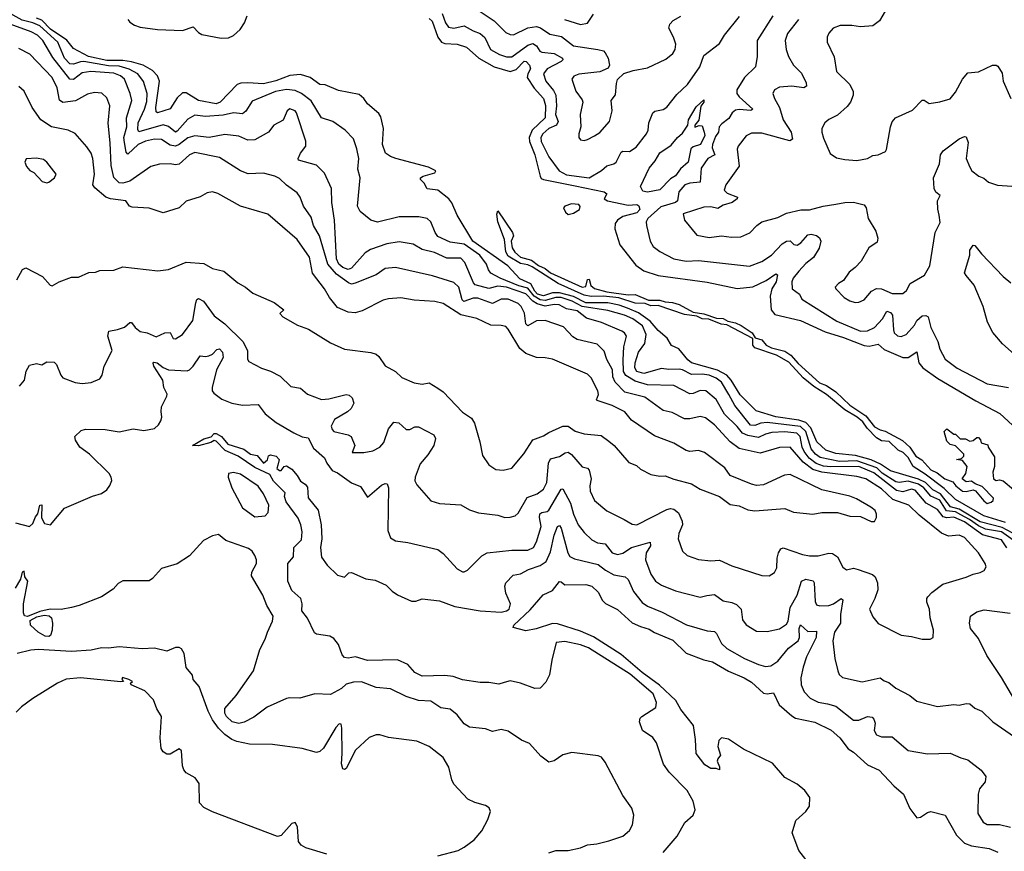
# Model space of a CAD drawing. Extents: x 1443846 to 1577407, y 839182 to 927291.
# Tile 329 of 535: x 1516000 to 1521592, y 868600 to 873323. Entities that reach past the tile are written whole.
import ezdxf

# ---------------------------------------------------------------- set-up
doc = ezdxf.new("R2010")
doc.units = 0

msp = doc.modelspace()

# ---------------------------------------------------------------- linework, layer by layer
at = {"layer": '0CON20XD'}
for points in [[(1521655, 870357.1), (1521575, 870413.8), (1521485, 870429.9), (1521445, 870447.6), (1521394.3, 870485), (1521345, 870510.1), (1521315, 870527.4), (1521264.1, 870534.1), (1521225, 870594.3), (1521175, 870616.5), (1521133.8, 870665), (1521105, 870685.6), (1521045, 870702), (1520995, 870693.7), (1520975, 870697.5), (1520898.3, 870748.3), (1520867.7, 870777.7), (1520755, 870817.3), (1520655, 870813.2), (1520545, 870836.3), (1520519.2, 870855), (1520494.3, 870885), (1520464.7, 870985), (1520435, 871013), (1520245, 871035.4), (1520209.1, 871030.9), (1520175, 871017.7), (1520150.4, 871020.4), (1520061, 871131), (1520027.4, 871195), (1519985.2, 871265), (1519955, 871286.9), (1519915, 871303.7), (1519875, 871309.7), (1519815, 871307.8), (1519765, 871335.1), (1519745, 871338.9), (1519685.7, 871335.7), (1519645, 871342.9), (1519545, 871313.6), (1519505.3, 871325), (1519492.6, 871345), (1519494.5, 871375), (1519513.7, 871435), (1519549.4, 871485), (1519557.1, 871535), (1519536.3, 871585), (1519482.6, 871625), (1519435, 871645.4), (1519341, 871671), (1519195, 871693.9), (1519137, 871725), (1519075, 871745.5), (1519044.1, 871745.9), (1518985, 871728.4), (1518955, 871731.8), (1518922.3, 871752.3), (1518885, 871799.3), (1518835, 871812.3), (1518728.8, 871855), (1518675, 871883.9), (1518662, 871902), (1518650.7, 871935), (1518612.7, 871985), (1518525, 872047.7), (1518445, 872060), (1518375, 872091.5), (1518358.6, 872115), (1518335.2, 872175.2), (1518315, 872193.3), (1518266.8, 872203.2), (1518155, 872203.8), (1518032.7, 872172.7), (1517995, 872184.7), (1517934.5, 872234.5), (1517918.4, 872265), (1517932.9, 872425), (1517920.9, 872475), (1517925.9, 872534.1), (1517915, 872590), (1517895, 872645.8), (1517848.6, 872695), (1517778.6, 872745), (1517715, 872765.4), (1517655, 872862.7), (1517600.5, 872905), (1517565, 872922.1), (1517515, 872927.7), (1517451.9, 872915), (1517319.7, 872860.3), (1517285, 872804.4), (1517265, 872788.2), (1517215, 872794.2), (1517155, 872780.8), (1517055, 872774.3), (1516995, 872781.6), (1516955, 872759.2), (1516895, 872690), (1516885, 872685.4), (1516845, 872716.5), (1516815, 872725.9), (1516675.9, 872685.9), (1516670.2, 872700.2), (1516672.1, 872737.9), (1516709.2, 872815), (1516721.3, 872858.7), (1516724.5, 872904.5), (1516703.2, 872973.2), (1516670.3, 873015), (1516621.5, 873041.5), (1516565, 873058.9), (1516505, 873060.5), (1516364.9, 873085.1), (1516345, 873084.3), (1516305, 873070.2), (1516285, 873073.3), (1516254.3, 873105), (1516216.8, 873195), (1516115, 873288.4), (1516075, 873306.3), (1516015, 873320.5), (1515915.7, 873375)], [(1520928.6, 873395), (1520883.7, 873316.3), (1520845, 873288.5), (1520775, 873283.1), (1520725, 873291.1), (1520659.4, 873290.6), (1520620, 873275), (1520595, 873246.2), (1520585.8, 873225), (1520585.8, 873195), (1520625, 873112.5), (1520638.3, 873028.3), (1520714, 872955), (1520732.5, 872915), (1520732.5, 872895), (1520717.5, 872855), (1520698.9, 872831.1), (1520645, 872780.8), (1520594.3, 872755.7), (1520573.2, 872736.8), (1520556, 872705), (1520556, 872685), (1520565, 872650), (1520603.2, 872563.2), (1520637.9, 872537.9), (1520685, 872530), (1520755, 872524.3), (1520815, 872534.4), (1520845, 872551.1), (1520875, 872555.8), (1520916.1, 872573.9), (1520923.3, 872586.7), (1520944.4, 872715.6), (1520955, 872743.3), (1520973.2, 872766.8), (1521070.9, 872809.1), (1521125, 872866.5), (1521137.1, 872867.1), (1521165, 872847.5), (1521225.9, 872855.9), (1521285, 872874.4), (1521315, 872911.2), (1521355, 872985.7), (1521385, 873020.8), (1521445, 873027.5), (1521525, 873065.8), (1521545, 873066), (1521555, 873058.8), (1521579.1, 873019.1), (1521585.6, 872975), (1521629.2, 872875)], [(1521665, 870393.3), (1521578.8, 870438.8), (1521455, 870471.8), (1521335, 870542.7), (1521286.5, 870556.5), (1521230.1, 870630.1), (1521185, 870653.1), (1521144.1, 870694.1), (1521105, 870714.3), (1520945, 870759.9), (1520888.5, 870798.5), (1520835, 870823.5), (1520747.2, 870847.2), (1520635, 870858.6), (1520578.4, 870878.4), (1520526.8, 870925), (1520493.4, 871005), (1520465, 871034.7), (1520425, 871049.5), (1520295, 871068), (1520182.5, 871102.5), (1520091.6, 871191.6), (1520040.7, 871275), (1520015, 871303.4), (1519962.7, 871332.7), (1519814.5, 871375), (1519795, 871390.5), (1519744.1, 871454.1), (1519702.2, 871472.2), (1519676.9, 871515), (1519625, 871558.2), (1519580.2, 871610.2), (1519515, 871657.4), (1519452.7, 871685), (1519405, 871702.3), (1519340.6, 871715), (1519215, 871715.4), (1519145, 871750.3), (1519065, 871771.2), (1519025, 871771), (1518975, 871755.1), (1518940.8, 871765), (1518925, 871781.1), (1518902.2, 871822.2), (1518841.2, 871851.2), (1518771.3, 871925), (1518572.5, 872065), (1518483.6, 872213.6), (1518453.4, 872283.4), (1518436.4, 872306.4), (1518375, 872354.2), (1518315, 872363.3), (1518296.7, 872395), (1518276.7, 872415), (1518276.2, 872425), (1518291.2, 872435), (1518357.3, 872452.7), (1518363.3, 872465), (1518320.8, 872485), (1518135.5, 872535), (1518105, 872546.1), (1518076.9, 872565), (1518060.7, 872615), (1518066.1, 872705), (1518051.7, 872771.7), (1518039.8, 872789.8), (1517976, 872845), (1517955, 872876.2), (1517928.3, 872898.3), (1517810.9, 872920.9), (1517735, 872953.1), (1517705, 872955.5), (1517650, 872995), (1517595, 873011.3), (1517535, 873006.8), (1517453.8, 872976.2), (1517385, 872959), (1517295.6, 872965.6), (1517256.6, 872963.4), (1517235.3, 872955), (1517138.5, 872855), (1517115, 872845.3), (1517015, 872865.2), (1516945, 872908.1), (1516925, 872908.8), (1516895, 872880), (1516855, 872817.3), (1516783.3, 872795), (1516775, 872800), (1516773.8, 872823.8), (1516794.1, 872975), (1516783.4, 873005), (1516755, 873034.5), (1516700.9, 873065), (1516635, 873083.6), (1516585, 873091.6), (1516495, 873091.1), (1516391.6, 873115), (1516305, 873160), (1516267.2, 873207.2), (1516175, 873269.9), (1516125, 873320.2), (1516095, 873331.8)], [(1516613.7, 873325), (1516625, 873310), (1516652.5, 873292.5), (1516685, 873281.6), (1516782.2, 873267.8), (1516925, 873262.1), (1516985, 873283.1), (1517015, 873251.1), (1517035, 873238.9), (1517145, 873218), (1517185, 873221), (1517215, 873234.2), (1517251.9, 873268.1), (1517276.1, 873306.1), (1517291.4, 873345)], [(1518325, 873330.6), (1518341.6, 873315)], [(1518399.1, 873359.1), (1518418.3, 873305), (1518435, 873281.3), (1518465, 873274.7), (1518525, 873289.1), (1518575, 873259.4), (1518615.6, 873245), (1518641.4, 873221.4), (1518673.8, 873155), (1518725.6, 873125), (1518765, 873111.6), (1518795, 873112.9), (1518885, 873179.2), (1518915, 873187.5), (1518934.5, 873175), (1518953.8, 873145), (1518965, 873138.2), (1519035, 873131.6), (1519083.3, 873105), (1519084.4, 873095), (1519074.3, 873085), (1518995, 873044.3), (1518974.2, 873015), (1518987.5, 872975), (1519031.3, 872921.3), (1519045.2, 872895.2), (1519048.9, 872835), (1519042.2, 872785), (1519058.2, 872745), (1519047.7, 872725), (1519005.4, 872705), (1518971.2, 872675), (1518960.2, 872655), (1518962.3, 872632.3), (1519005.3, 872545), (1519063.8, 872465), (1519105, 872442.6), (1519235, 872424.5), (1519305, 872466.4), (1519335, 872493.9), (1519375, 872504.4), (1519386.9, 872515), (1519415, 872570.8), (1519425, 872577.5), (1519463.3, 872575), (1519500.2, 872599.8), (1519559.4, 872675), (1519568.6, 872695), (1519572.5, 872737.5), (1519596.3, 872793.7), (1519606.7, 872803.3), (1519655, 872813.6), (1519675, 872825.6), (1519731.7, 872898.3), (1519792.3, 872955), (1519862.5, 873055), (1519885, 873120.8), (1519975, 873188.9), (1520002.1, 873235), (1520088.1, 873341.9)], [(1518615, 873369.4), (1518695, 873316), (1518761.2, 873251.2), (1518785, 873239.6), (1518805, 873237.5), (1518885, 873277.9), (1518935.4, 873285.4), (1518957.8, 873277.8), (1519011.4, 873241.4), (1519077.7, 873227.7), (1519145, 873174.8), (1519282.5, 873155), (1519315, 873145.8), (1519325.5, 873135.5), (1519342.5, 873105), (1519350, 873065), (1519342.3, 873047.7), (1519295, 873027.5), (1519175, 873014.5), (1519147.4, 873002.6), (1519135.6, 872985), (1519157.6, 872917.6), (1519195, 872867.5), (1519198, 872855), (1519183.8, 872785), (1519187.5, 872715), (1519176.2, 872675), (1519176.2, 872655), (1519185, 872641.2), (1519205, 872638), (1519225, 872642.9), (1519265, 872662.9), (1519295, 872682.9), (1519348.6, 872745), (1519364.5, 872805), (1519359.1, 872865), (1519383, 872897), (1519389.7, 872960.3), (1519395.9, 872984.1), (1519431.7, 873018.3), (1519484.5, 873035.5), (1519565, 873050.6), (1519670.3, 873099.7), (1519708.8, 873131.2), (1519722.7, 873155), (1519726.2, 873185), (1519713.6, 873225), (1519686.9, 873275), (1519691.7, 873298.3), (1519710.5, 873319.5), (1519755, 873342.9)], [(1519094.1, 873324.1), (1519185, 873296.7), (1519225, 873304.4), (1519258.9, 873355)], [(1520277.1, 873345), (1520187.9, 873205), (1520187.9, 873115), (1520178.1, 873055), (1520115.4, 872995), (1520073.3, 872925), (1520073.4, 872905), (1520085.9, 872885), (1520164.2, 872815), (1520151.5, 872808.5), (1520086.5, 872813.5), (1520065, 872809.5), (1520045.7, 872794.3), (1520027.9, 872762.1), (1519988, 872732), (1519972.9, 872715), (1519968.2, 872685), (1519950.8, 872659.2), (1519934.2, 872615), (1519933.5, 872595), (1519946.9, 872555), (1519907.7, 872535), (1519870.8, 872479.2), (1519865, 872400.6), (1519805, 872395.7), (1519777.5, 872385), (1519742.5, 872345), (1519735, 872294.2), (1519723.8, 872285), (1519640.4, 872259.6), (1519566.4, 872195), (1519558.5, 872175), (1519558.8, 872155), (1519579.6, 872065), (1519597.8, 872035), (1519635, 872005.9), (1519714.1, 871964.1), (1519785, 871951.2), (1519855, 871955.6), (1520145, 871922.7), (1520215, 871950), (1520270, 871985), (1520330.7, 872049.3), (1520355, 872065.4), (1520375, 872067.8), (1520396.7, 872046.7), (1520415, 872043.3), (1520436.2, 872055), (1520475, 872100.5), (1520495, 872105.7), (1520525, 872097.1), (1520541.2, 872085), (1520550.4, 872065), (1520540, 872025), (1520507.2, 871972.8), (1520465, 871939), (1520424.3, 871895), (1520393.3, 871855), (1520385.3, 871835), (1520386.9, 871795), (1520428.8, 871765), (1520441.1, 871735), (1520640.5, 871610.5), (1520775, 871554.8), (1520815, 871555.8), (1520855, 871574.7), (1520899.2, 871625), (1520925, 871667.3), (1520945, 871660.4), (1520957.5, 871645), (1520961.6, 871561.6), (1520966.7, 871545), (1520985, 871526.9), (1521005, 871523.5), (1521035, 871534.5), (1521081.1, 871588.9), (1521095, 871615.5), (1521125, 871642.1), (1521145, 871643.5), (1521159.4, 871635), (1521174.7, 871575), (1521214.5, 871495), (1521225, 871452), (1521255, 871396), (1521323.4, 871343.4), (1521495, 871255.6), (1521615, 871234.5)], [(1520422.1, 873325), (1520359.5, 873245), (1520347.5, 873205), (1520352.5, 873155), (1520366.7, 873115), (1520395.3, 873065.3), (1520440.5, 873020.5), (1520466.7, 872965), (1520467.5, 872945), (1520453.4, 872936.6), (1520385, 872945.3), (1520315, 872939.5), (1520286, 872925), (1520277.1, 872905), (1520285.6, 872875), (1520315, 872823.8), (1520336.2, 872755), (1520381.4, 872685), (1520389.6, 872645), (1520374.5, 872635.5), (1520215, 872678.8), (1520155, 872679.2), (1520125, 872663.8), (1520081.1, 872605), (1520075, 872587.5), (1520085, 872491.2), (1520010.6, 872385), (1520000.5, 872355), (1520018.4, 872338.4), (1520075.8, 872315), (1520074.4, 872305), (1520046.5, 872285), (1519995, 872269.8), (1519965, 872251.1), (1519925, 872260), (1519885, 872258.9), (1519768.5, 872221.5), (1519776.2, 872185), (1519845, 872099.4), (1519915.7, 872085.7), (1519985, 872095.5), (1520041.7, 872088.3), (1520095, 872090), (1520147.4, 872112.6), (1520185.4, 872154.6), (1520215, 872174.4), (1520305, 872200), (1520355, 872223.8), (1520436.9, 872243.1), (1520485, 872242.4), (1520563.8, 872263.8), (1520635.5, 872275.5), (1520685, 872285.2), (1520735, 872286.3), (1520795, 872272), (1520807.1, 872255), (1520818.6, 872195), (1520861.7, 872121.7), (1520873.3, 872083.3), (1520870.1, 872059.9), (1520821.8, 872028.2), (1520778.3, 871951.7), (1520744, 871915), (1520710, 871890), (1520678.9, 871841.1), (1520650, 871825), (1520630.8, 871805), (1520635, 871793.8), (1520682.5, 871745), (1520715, 871725.6), (1520745, 871716.7), (1520765, 871718.1), (1520795, 871732.2), (1520837.8, 871782.2), (1520865, 871796.2), (1520895, 871793.8), (1520955, 871767.5), (1521015, 871768.1), (1521035.4, 871784.6), (1521056.9, 871825), (1521138.7, 871871.3), (1521168.9, 871925), (1521198.9, 872115), (1521227.7, 872172.3), (1521222.1, 872212.1), (1521213.6, 872246.4), (1521212.9, 872295), (1521226.7, 872325), (1521203.6, 872343.6), (1521193.8, 872363.8), (1521190, 872425), (1521222.7, 872505), (1521230, 872555), (1521245, 872578), (1521335, 872645.8), (1521365, 872660), (1521375, 872657.5), (1521386.9, 872625), (1521374.5, 872535), (1521395.8, 872485.8), (1521406.7, 872465), (1521446.7, 872435), (1521475, 872424), (1521501.1, 872401.1), (1521552.6, 872382.6), (1521635, 872378)], [(1521605, 870323.2), (1521575, 870368.5), (1521467.4, 870397.4), (1521365, 870470.8), (1521305, 870497.7), (1521265, 870494.5), (1521245, 870500.4), (1521211.8, 870541.8), (1521147.6, 870577.6), (1521085, 870651.7), (1521065, 870656.2), (1521015, 870642.3), (1520978.9, 870648.9), (1520850, 870750), (1520765, 870784.7), (1520607, 870783), (1520565, 870787.8), (1520522.4, 870802.4), (1520483.4, 870833.4), (1520455, 870870.2), (1520443.9, 870895), (1520432.2, 870955), (1520414.2, 870974.2), (1520345, 870983), (1520272, 870978), (1520235, 870969.7), (1520195, 870950), (1520135, 870961.9), (1520104.9, 870974.9), (1520075, 871012.1), (1520001.9, 871081.9), (1519955, 871166.4), (1519897.5, 871215), (1519865, 871217.3), (1519825, 871200), (1519805, 871198.8), (1519714.7, 871244.7), (1519565, 871250.2), (1519495, 871269.5), (1519441.5, 871301.5), (1519429.6, 871325), (1519427.8, 871392.2), (1519430.3, 871465), (1519445.5, 871525), (1519434.7, 871544.7), (1519419.4, 871555), (1519305, 871603.3), (1519218.1, 871628.1), (1519165, 871669.5), (1519105, 871681.6), (1519064.2, 871704.2), (1519035.7, 871705.7), (1518985, 871696.4), (1518938.5, 871708.5), (1518914.1, 871724.1), (1518875, 871765.4), (1518765, 871804), (1518715, 871810.2), (1518665, 871797.3), (1518587.5, 871817.5), (1518578, 871828), (1518527.1, 871945), (1518505, 871968.5), (1518425, 871968.4), (1518355, 872001.8), (1518285, 872018.2), (1518235, 872048.2), (1518155, 872060.9), (1518085, 872051.1), (1517991.9, 872018.1), (1517961.4, 871998.6), (1517885, 871911.1), (1517865, 871905.2), (1517835, 871915.7), (1517812.9, 871935), (1517799.5, 871965), (1517787.1, 872185), (1517772.3, 872285), (1517771.2, 872365), (1517732, 872452), (1517685, 872496.2), (1517584.2, 872525), (1517582.5, 872535), (1517594.2, 872565), (1517625.7, 872605), (1517625.8, 872634.2), (1517572.9, 872795), (1517565, 872805.5), (1517535, 872817.1), (1517518.6, 872805), (1517496.6, 872753.4), (1517443.8, 872725), (1517414, 872685), (1517335, 872641.5), (1517295, 872638.7), (1517245, 872661.1), (1517165, 872671.8), (1517076.4, 872653.6), (1516995, 872663), (1516955, 872652), (1516906.5, 872613.5), (1516885, 872605.8), (1516855, 872609.8), (1516805, 872643), (1516764.8, 872644.8), (1516715, 872634), (1516672.5, 872615), (1516615, 872560), (1516605, 872570), (1516594.8, 872625.2), (1516591, 872655), (1516608.1, 872715), (1516606.9, 872765), (1516636.9, 872865), (1516628.2, 872905), (1516595.7, 872985.7), (1516572.5, 873005), (1516535, 873020.2), (1516405, 873029.8), (1516355, 873021.7), (1516305, 872982.8), (1516285, 872984.7), (1516187.9, 873107.9), (1516130.8, 873205), (1516100.9, 873235), (1516065.5, 873255), (1515925, 873304.8)], [(1518341.6, 873315), (1518375.2, 873225), (1518395, 873195.3), (1518415, 873189), (1518485, 873185.2), (1518537.2, 873167.2), (1518607.4, 873105), (1518695, 873055.9), (1518785, 873029.8), (1518818.8, 873041.2), (1518865, 873087.3), (1518876.1, 873086.1), (1518895.3, 873065), (1518900.7, 873045), (1518885.6, 873015), (1518882.7, 872995), (1518922.2, 872935), (1518974.4, 872875), (1518985.4, 872835.4), (1518983.6, 872765), (1518909.5, 872695), (1518893.2, 872655), (1518895, 872630.9), (1518924.9, 872555), (1518955, 872434.4), (1518962, 872422), (1518975.1, 872415.1), (1519155, 872379.4), (1519318.8, 872345), (1519333.8, 872335), (1519320, 872305), (1519338.8, 872295), (1519455, 872269.4), (1519505, 872272.8), (1519516.5, 872266.5), (1519521.9, 872245), (1519505, 872226.2), (1519425.6, 872205), (1519394.6, 872185), (1519381.8, 872165), (1519379.3, 872135), (1519407.7, 872045), (1519499.9, 871929.9), (1519545, 871896.3), (1519625, 871870), (1519905, 871832.5), (1520075, 871796.7), (1520163.6, 871806.4), (1520238.8, 871841.2), (1520295, 871879.2), (1520303.3, 871875), (1520296.4, 871835), (1520271.6, 871795), (1520262.6, 871752.6), (1520268.2, 871675), (1520287.9, 871647.9), (1520435, 871613.9), (1520575, 871549.6), (1520678.3, 871518.3), (1520795, 871472.6), (1520825, 871468.6), (1520875, 871479.6), (1520909.4, 871449.4), (1521015, 871404.4), (1521045, 871405.2), (1521095, 871436.9), (1521107, 871375), (1521129.8, 871345), (1521215, 871286.2), (1521429, 871159), (1521566.5, 871086.5), (1521759.4, 870909.4)], [(1516480, 871355), (1516525.8, 871444.2), (1516500, 871525), (1516505.8, 871554.2), (1516555, 871562.9), (1516595, 871577.8), (1516625, 871603.3), (1516635, 871603.3), (1516655, 871574.3), (1516685, 871552.2), (1516725, 871544.6), (1516775, 871522), (1516825, 871544.2), (1516855, 871547.1), (1516872.2, 871512.2), (1516885, 871510.8), (1516925, 871535.8), (1516982.7, 871615), (1517000, 871715), (1517005.6, 871734.4), (1517015, 871740), (1517043.1, 871725), (1517105, 871640.6), (1517165.3, 871595.3), (1517267.3, 871495), (1517293.6, 871445), (1517294.4, 871395), (1517301.3, 871381.3), (1517373.2, 871343.2), (1517425, 871326.5), (1517479.4, 871299.4), (1517540.7, 871240.7), (1517595, 871230.6), (1517635, 871195.7), (1517715, 871166.9), (1517755, 871168.9), (1517854.3, 871194.3), (1517871.2, 871191.2), (1517888.8, 871175), (1517897.1, 871145), (1517882.5, 871115), (1517862.5, 871095), (1517787.7, 871052.3), (1517769.8, 871015), (1517774.7, 870995), (1517784.8, 870984.8), (1517866, 870965), (1517882.5, 870955), (1517904.2, 870905), (1517887.5, 870865), (1517955, 870865.8), (1518005.5, 870874.5), (1518045, 870894.4), (1518067.5, 870922.5), (1518095, 871000), (1518125, 871038.1), (1518153.7, 871033.7), (1518195, 870995.6), (1518215, 870996.5), (1518245, 871010.5), (1518265, 871010), (1518352, 870965), (1518360.6, 870945), (1518352.2, 870905), (1518318.3, 870851.7), (1518275, 870801.2), (1518246.7, 870725), (1518244.5, 870704.5), (1518255, 870681.2), (1518335, 870590), (1518385, 870575.8), (1518505, 870568.1), (1518555, 870539.2), (1518605, 870521.5), (1518715, 870509.2), (1518755, 870496.4), (1518785, 870498.5), (1518814.4, 870505.6), (1518830.2, 870519.8), (1518881.6, 870608.4), (1518939.5, 870630.5), (1518975, 870657.3), (1518993.2, 870695), (1519003.7, 870805), (1519015, 870829.5), (1519065, 870841.5), (1519097.7, 870862.3), (1519115, 870866.1), (1519133.8, 870853.8), (1519195, 870783.3), (1519225, 870775.7), (1519234.3, 870765), (1519244.5, 870715), (1519237.1, 870675), (1519238.9, 870645), (1519265, 870592), (1519335, 870534.4), (1519432, 870485), (1519477.4, 870457.4), (1519505, 870453.3), (1519675, 870541.5), (1519695, 870546.1), (1519715, 870542.3), (1519742.2, 870522.2), (1519762.1, 870475), (1519764.5, 870455), (1519743.3, 870405), (1519739.4, 870375), (1519764.3, 870305), (1519790.2, 870280.2), (1519855, 870258.1), (1519925, 870250), (1519975, 870253.9), (1520045, 870222.1), (1520215, 870165.6), (1520255.6, 870164.4), (1520286.8, 870183.2), (1520299.7, 870210.3), (1520302.1, 870265), (1520310, 870295), (1520322.2, 870317.8), (1520335, 870324.3), (1520445, 870285.4), (1520485, 870278.5), (1520535, 870277.5), (1520595, 870293.1), (1520615, 870292.1), (1520645, 870271.9), (1520675, 870214), (1520695, 870198.1), (1520735, 870207.1), (1520761.1, 870201.1), (1520842.5, 870172.5), (1520857.8, 870157.8), (1520872.2, 870125), (1520872.5, 870085), (1520857.1, 870035), (1520826.9, 869975), (1520845, 869931.2), (1520875, 869894), (1521005, 869827.1), (1521065, 869820), (1521125, 869804.2), (1521170, 869805), (1521187.5, 869815), (1521190, 869855), (1521170.8, 869925), (1521165.8, 869975), (1521150.8, 870015), (1521150.8, 870035), (1521157.5, 870045), (1521179.8, 870070.2), (1521242.8, 870117.2), (1521375, 870156.7), (1521415, 870174.4), (1521455, 870182.5), (1521476.7, 870195), (1521488.8, 870215), (1521483.8, 870235), (1521444.5, 870295), (1521365, 870382.7), (1521335, 870394.6), (1521275, 870389.7), (1521235.8, 870405.8), (1521108.9, 870508.9), (1521050, 870565), (1520958, 870598), (1520895, 870658.8), (1520805, 870715.2), (1520755, 870729.3), (1520555, 870753.7), (1520505, 870767.6), (1520449.2, 870809.2), (1520374.8, 870894.8), (1520315, 870893.8), (1520205, 870861.1), (1520085, 870888.1), (1520035.4, 870925), (1519945, 871022.5), (1519895, 871061.1), (1519865, 871069.1), (1519805, 871055.8), (1519775, 871056.7), (1519705, 871091.5), (1519655, 871103.3), (1519550, 871180), (1519437.2, 871207.2), (1519380.8, 871265), (1519369.3, 871295), (1519365.7, 871335), (1519333.8, 871393.8), (1519320, 871440), (1519279.7, 871479.7), (1519165, 871507.2), (1519142.2, 871522.2), (1519088.1, 871578.1), (1518985, 871614.2), (1518935, 871612.6), (1518885, 871583.5), (1518874.3, 871595), (1518866.9, 871656.9), (1518848.6, 871695), (1518830.7, 871710.7), (1518775, 871735.5), (1518735, 871736.2), (1518685, 871711.9), (1518602, 871742), (1518575, 871741.3), (1518522.7, 871722.7), (1518512.6, 871732.6), (1518493.3, 871803.3), (1518465, 871830.4), (1518345, 871868.9), (1518135, 871915.4), (1518075, 871909.2), (1518025, 871873.8), (1517905, 871826.4), (1517885, 871822), (1517867.8, 871827.8), (1517798.7, 871878.7), (1517749.6, 871935), (1517701.9, 872095), (1517668.7, 872155), (1517655, 872200.8), (1517612.2, 872265), (1517592.9, 872315), (1517575, 872340), (1517515, 872382.9), (1517475, 872422.2), (1517448.8, 872435), (1517385, 872450.8), (1517297.9, 872447.9), (1517253.8, 872465), (1517135, 872541.1), (1516995, 872569.2), (1516964.4, 872555), (1516905, 872503.1), (1516885, 872498.6), (1516855, 872504.3), (1516795, 872502.2), (1516745, 872489.5), (1516625, 872406.8), (1516585, 872394.7), (1516565, 872397.1), (1516535, 872427.8), (1516518.7, 872495), (1516513.7, 872623.7), (1516501.8, 872735), (1516512.8, 872835), (1516495, 872880), (1516465.9, 872905.9), (1516425, 872908.9), (1516385, 872900), (1516316.8, 872863.2), (1516245, 872852.2), (1516225.8, 872865.8), (1516213.2, 872936.8), (1516183.9, 872995), (1516057.7, 873127.7), (1515995, 873160.4)], [(1515984.2, 871845), (1516016.1, 871903.9), (1516035, 871913.3), (1516128.8, 871865), (1516173.3, 871815), (1516185, 871811.2), (1516225, 871834.2), (1516295, 871860.8), (1516335, 871860.8), (1516393.2, 871886.8), (1516431.1, 871888.9), (1516455, 871898.6), (1516535, 871901.2), (1516585, 871919.4), (1516785, 871897.1), (1516845, 871904), (1516945, 871945.7), (1517045, 871937.8), (1517095, 871910), (1517158.8, 871895), (1517238.7, 871828.7), (1517283.3, 871805), (1517325, 871769.2), (1517445, 871717.3), (1517500, 871675), (1517476.7, 871655), (1517493.8, 871635), (1517578.3, 871588.3), (1517640, 871565), (1517765, 871488), (1517845, 871452), (1517995, 871433.8), (1518025, 871423.8), (1518040.3, 871410.3), (1518075, 871358), (1518134.1, 871324.1), (1518170.3, 871290.3), (1518241.1, 871261.1), (1518285, 871253.3), (1518325, 871260), (1518375, 871230.8), (1518405, 871210), (1518515, 871094.2), (1518565, 871060), (1518582.3, 871032.3), (1518614, 870925), (1518628.3, 870848.3), (1518664.2, 870795), (1518705, 870768.8), (1518745, 870764), (1518795, 870776), (1518863.4, 870856.6), (1518915, 870936.9), (1518975, 870959.5), (1519005, 870979.2), (1519085.3, 871014.7), (1519115, 871013.8), (1519155, 870986.7), (1519205, 870971.8), (1519302.3, 870962.3), (1519345, 870928.6), (1519375.8, 870905), (1519458.6, 870808.6), (1519502, 870792), (1519525, 870770), (1519585, 870740), (1519635, 870730.8), (1519665, 870732), (1519715, 870712.9), (1519815, 870687.5), (1519865, 870655.8), (1519974.2, 870614.2), (1520035, 870570), (1520085, 870562), (1520135, 870539.2), (1520175, 870534), (1520345, 870546.7), (1520395, 870525.8), (1520505, 870514.3), (1520555, 870524.2), (1520645, 870524.2), (1520715, 870504), (1520775, 870502), (1520835, 870473.8), (1520855, 870473.8), (1520866.7, 870495), (1520866.7, 870515), (1520858, 870535), (1520834, 870555), (1520751.9, 870601.9), (1520715, 870616.9), (1520555, 870652.2), (1520375, 870739.2), (1520343.4, 870736.6), (1520225, 870681.4), (1520185, 870677.1), (1520155, 870685.7), (1520035, 870734), (1520005, 870778.6), (1519888.8, 870865), (1519855, 870875.6), (1519805, 870870), (1519785, 870875.7), (1519715, 870917.1), (1519605, 870960), (1519475, 871048.6), (1519435.8, 871095), (1519365, 871131.2), (1519279.8, 871159.8), (1519276.5, 871165), (1519286.9, 871195), (1519282.8, 871215), (1519245, 871290), (1519225, 871309.5), (1519025, 871395.6), (1518985, 871403.5), (1518935, 871404.1), (1518875, 871427.1), (1518840.9, 871455), (1518775, 871565.8), (1518760.2, 871580.2), (1518735, 871586.5), (1518675, 871587.3), (1518595.3, 871625.3), (1518505, 871646.2), (1518405, 871711.5), (1518357.4, 871722.6), (1518240.2, 871730.2), (1518165, 871743.6), (1518095, 871738.5), (1518065, 871730), (1517945, 871670), (1517905, 871657.8), (1517865, 871661.5), (1517805, 871688.1), (1517758.6, 871745), (1517730.6, 871795), (1517663.2, 871883.2), (1517646.4, 871975), (1517575, 872074.5), (1517408.7, 872218.7), (1517254.6, 872264.6), (1517125, 872336.5), (1517095, 872345.6), (1517065, 872340), (1517025, 872316.7), (1516945, 872292.2), (1516905, 872254.2), (1516815, 872226.7), (1516735, 872252), (1516638.8, 872258.8), (1516623.3, 872265), (1516603.3, 872295), (1516515.6, 872305.6), (1516490, 872315), (1516427.7, 872367.7), (1516416, 872385), (1516425.3, 872445), (1516414.6, 872535), (1516405.2, 872565.2), (1516381.5, 872601.5), (1516315, 872677.8), (1516275, 872696.4), (1516181.2, 872715), (1516120, 872755), (1516071.1, 872825), (1516025, 872916.7), (1515995, 872943.3)], [(1519565, 872344.1), (1519539.1, 872349.1), (1519525.4, 872375), (1519575, 872480.6), (1519608.6, 872521.4), (1519635, 872567.7), (1519699.8, 872610.2), (1519735, 872653.5), (1519765, 872679.4), (1519794.3, 872725), (1519798.8, 872755), (1519841.9, 872828.1), (1519885, 872867.5), (1519885.8, 872855), (1519867.3, 872832.7), (1519857, 872753), (1519833.3, 872725), (1519835, 872712.5), (1519858.3, 872721.7), (1519875, 872720), (1519887.5, 872685), (1519890, 872665), (1519865.4, 872615), (1519825, 872600.8), (1519810.5, 872589.5), (1519795.5, 872515), (1519753.1, 872476.9), (1519725, 872436), (1519695, 872420), (1519635, 872356.7), (1519565, 872344.1)], [(1516155, 872396.7), (1516165, 872400), (1516197.5, 872425), (1516207.5, 872445), (1516154.2, 872515), (1516135, 872530), (1516095, 872537.5), (1516037.5, 872532.5), (1516030, 872515), (1516039.3, 872489.3), (1516057, 872467), (1516080, 872455), (1516127.5, 872405), (1516155, 872396.7)], [(1519115, 872216), (1519145, 872224.4), (1519179.6, 872245), (1519182.3, 872262.3), (1519175, 872272.9), (1519133.1, 872276.9), (1519096.7, 872265), (1519088, 872255), (1519099.2, 872229.2), (1519115, 872216)], [(1521598.2, 870468.2), (1521475, 870505.7), (1521315, 870597.3), (1521249.9, 870659.9), (1521141.5, 870741.5), (1521073.1, 870785), (1521045, 870835.7), (1521016.7, 870865), (1520988.4, 870878.4), (1520937.5, 870927.5), (1520895, 870931.5), (1520865, 870947.9), (1520812.4, 871002.4), (1520788.3, 871038.3), (1520756, 871066), (1520685, 871107.7), (1520581.5, 871195), (1520510.5, 871240.5), (1520449.9, 871289.9), (1520368, 871378), (1520297.6, 871417.6), (1520175, 871460.4), (1520163.7, 871475), (1520163.4, 871513.4), (1520015, 871590.4), (1519984.4, 871594.4), (1519912.7, 871622.7), (1519876.7, 871625), (1519845, 871638.8), (1519775, 871649.3), (1519625, 871699.4), (1519585, 871697.5), (1519551.7, 871711.7), (1519495, 871712.5), (1519403.1, 871743.1), (1519315, 871753.1), (1519245, 871751.7), (1519205, 871759.1), (1519057.5, 871825), (1518910.3, 871920.3), (1518885, 871931.8), (1518845, 871938.7), (1518775, 871980.8), (1518761.6, 872005), (1518753.2, 872075), (1518714.6, 872175), (1518710.6, 872219.4), (1518715, 872237.5), (1518798.9, 872115), (1518804.3, 872095), (1518790.9, 872065), (1518797.7, 872027.7), (1518812.6, 872002.6), (1518844.7, 871974.7), (1518906.7, 871956.7), (1518946.2, 871926.2), (1518985, 871909.6), (1519015, 871884.6), (1519195, 871803.4), (1519215, 871808.1), (1519225, 871847.5), (1519235, 871850), (1519244.2, 871814.2), (1519265, 871796.2), (1519335, 871777.3), (1519455, 871761.4), (1519495, 871762.5), (1519570.1, 871730.1), (1519635, 871730.9), (1519665, 871720.4), (1519707.9, 871717.9), (1519745, 871705.4), (1519825, 871662.3), (1519885, 871653.2), (1519957.6, 871627.6), (1519995, 871626.2), (1520021.3, 871611.3), (1520065, 871602), (1520097.1, 871587.1), (1520160.4, 871545), (1520175.8, 871515.8), (1520213.8, 871505), (1520239.2, 871475), (1520270, 871460), (1520345, 871440.7), (1520378.5, 871418.5), (1520421.1, 871371.1), (1520541.3, 871261.3), (1520582.2, 871245), (1520635, 871209.7), (1520713.4, 871133.4), (1520805, 871072.3), (1520855, 871011.2), (1520886.8, 870993.2), (1520915, 870985.8), (1521012.9, 870932.9), (1521055.7, 870895.7), (1521089.1, 870845), (1521123.3, 870823.3), (1521175, 870766.2), (1521209.4, 870749.4), (1521252.9, 870715), (1521298.6, 870698.6), (1521317.1, 870675), (1521355, 870645.7), (1521375, 870642.7), (1521415, 870652.5), (1521427.9, 870647.9), (1521475, 870590), (1521495, 870576.2), (1521517.5, 870582.5), (1521528.3, 870591.7), (1521530, 870605), (1521465, 870672.5), (1521426.7, 870686.7), (1521405, 870702.5), (1521375, 870697.5), (1521352.5, 870715), (1521372.5, 870745), (1521380, 870785), (1521355, 870820), (1521320, 870825), (1521348.3, 870831.7), (1521362.5, 870845), (1521362.5, 870855), (1521315, 870902.5), (1521285, 870910), (1521265, 870930), (1521250, 870985), (1521265, 871000), (1521305, 870970), (1521315, 870970), (1521341.7, 870941.7), (1521371.7, 870941.7), (1521395, 870930), (1521415, 870932.5), (1521435, 870950), (1521445, 870950), (1521457, 870937), (1521460.7, 870920.7), (1521498.3, 870908.3), (1521500, 870895), (1521535, 870840), (1521536.7, 870785), (1521526.4, 870753.6), (1521530, 870715), (1521545, 870706.7), (1521565, 870710), (1521585, 870703.3), (1521643.3, 870655)], [(1521713.6, 871365), (1521582.2, 871482.2), (1521526.7, 871546.7), (1521495.8, 871605), (1521471.2, 871695), (1521419.7, 871815), (1521375, 871870.6), (1521365.8, 871885), (1521395.7, 871985), (1521396, 872015), (1521415, 872043.3), (1521425, 872040), (1521462.8, 871992.8), (1521585, 871864.4), (1521629.1, 871829.1)], [(1515975.6, 870465.6), (1516055, 870444), (1516075, 870461.2), (1516090.2, 870499.8), (1516102.5, 870517.5), (1516115, 870566.2), (1516125, 870567.5), (1516124.1, 870494.1), (1516141.2, 870461.2), (1516175, 870454.4), (1516255, 870548.6), (1516413.9, 870616.1), (1516465, 870631.8), (1516495, 870652.9), (1516513, 870677), (1516522.9, 870705), (1516520, 870725), (1516508.6, 870745), (1516395.8, 870855), (1516340.8, 870895), (1516316.2, 870935), (1516313.9, 870956.1), (1516349.5, 870990.5), (1516373.2, 870996.8), (1516485.5, 870995.5), (1516565, 870983.1), (1516645, 870998.9), (1516705, 870989.5), (1516765, 871001.9), (1516788.3, 871021.7), (1516802.5, 871045), (1516808, 871065), (1516802.7, 871097.3), (1516806, 871125), (1516835.7, 871185), (1516837, 871197), (1516818.2, 871235), (1516813.1, 871275), (1516761.6, 871355), (1516757.5, 871372.5), (1516762.1, 871377.9), (1516780.6, 871375), (1516815, 871347.3), (1516845, 871334.7), (1516950.9, 871329.1), (1516965.3, 871334.7), (1516985, 871355.5), (1517025, 871414.2), (1517055, 871410), (1517075, 871414), (1517095, 871423.9), (1517119.8, 871450.2), (1517135, 871452.9), (1517152.6, 871435), (1517155.7, 871405), (1517117.9, 871335), (1517093.1, 871235), (1517093.8, 871215), (1517102, 871202), (1517148.2, 871168.2), (1517205, 871144.6), (1517265, 871133.8), (1517355, 871136.9), (1517395, 871084.3), (1517456.2, 871036.2), (1517557.3, 870977.3), (1517605, 870954.5), (1517637.8, 870947.8), (1517669.1, 870889.1), (1517730.4, 870835), (1517745, 870804.4)], [(1515998.3, 871241.7), (1516028, 871275), (1516036.4, 871326.4), (1516055, 871361.2), (1516095, 871370), (1516125, 871362.5), (1516155, 871379.2), (1516195, 871377.5), (1516208.8, 871365), (1516233.3, 871303.3), (1516245, 871289.4), (1516315, 871263.1), (1516355, 871257.5), (1516407, 871263), (1516455.8, 871284.2), (1516468.8, 871305), (1516480, 871355)], [(1519688.5, 869048.5), (1519656.9, 869095), (1519616.6, 869216.6), (1519595, 869246), (1519536, 869285), (1519519.2, 869335), (1519524.2, 869355), (1519533.8, 869365), (1519613.1, 869416.9), (1519616.7, 869445), (1519596.7, 869495), (1519466.7, 869605), (1519229.6, 869755), (1519185, 869772.9), (1519095, 869792), (1519046.2, 869785), (1519021.4, 869685), (1519008.8, 869601.2), (1518988.8, 869561.2), (1518955, 869526.7), (1518925, 869523.8), (1518845, 869554.3), (1518785, 869567.5), (1518752.1, 869557.9), (1518720.8, 869549.2), (1518665, 869558.9), (1518615, 869559.4), (1518515, 869573.3), (1518461.7, 869591.7), (1518415, 869597.4), (1518285, 869593.8), (1518245, 869615.6), (1518205, 869660), (1518145, 869686.7), (1517975, 869683.1), (1517906.5, 869703.5), (1517865, 869696.5), (1517845, 869700.6), (1517832.2, 869715), (1517810.5, 869775), (1517785, 869808.5), (1517761.2, 869821.2), (1517685, 869833.9), (1517675, 869841.2), (1517633.7, 869923.7), (1517602.6, 869965), (1517604.8, 870005), (1517597.3, 870035), (1517545, 870080.7), (1517523, 870135), (1517523.2, 870235), (1517555, 870272.5), (1517557.8, 870325), (1517600.4, 870369.6), (1517604, 870415), (1517597.1, 870455), (1517581.1, 870491.1), (1517513.5, 870585), (1517503.5, 870615), (1517507.5, 870635), (1517441.5, 870701.5), (1517419.9, 870739.9), (1517335, 870779.2), (1517240, 870845), (1517166.2, 870876.2), (1517115, 870930), (1517105, 870933.5), (1517085, 870921.8), (1517015, 870902.3), (1516982, 870905), (1517045, 870943.2), (1517086.7, 870953.3), (1517105, 870973.8), (1517115, 870972.5), (1517145.4, 870955.4), (1517182.7, 870912.7), (1517273.8, 870883.8), (1517310, 870855), (1517348.3, 870848.3), (1517385, 870804), (1517407, 870823), (1517413.3, 870846.7), (1517425, 870852.5), (1517457.5, 870845), (1517473.3, 870825), (1517467, 870793), (1517460, 870775), (1517475, 870762.5), (1517485, 870762.5), (1517502.5, 870785), (1517515, 870790), (1517545, 870770), (1517575.6, 870735), (1517595, 870701.2), (1517622, 870685), (1517635, 870668.8), (1517637.6, 870607.6), (1517695, 870537.1), (1517712.8, 870455), (1517716.3, 870375), (1517708.7, 870325), (1517715, 870270.8), (1517746.4, 870225), (1517805, 870168), (1517845, 870157.5), (1517869.5, 870180.5), (1517885, 870183.1), (1517965, 870147.5), (1518018.9, 870138.9), (1518082.1, 870112.1), (1518115, 870077.1), (1518145, 870055.7), (1518225, 870020), (1518249.1, 870020.9), (1518285, 870034.3), (1518385, 870021.8), (1518470.9, 869990.9), (1518614.2, 869965.8), (1518735, 869958.8), (1518765, 869964.8), (1518779.6, 869975), (1518786.5, 870005), (1518761.3, 870065), (1518755.4, 870105), (1518760, 870125), (1518801.8, 870168.2), (1518845, 870176.6), (1518889.7, 870200.3), (1518956.7, 870223.3), (1518989.6, 870245), (1519015, 870300), (1519035, 870396.2), (1519055, 870444.4), (1519065, 870451.1), (1519075.5, 870435.5), (1519112.4, 870295), (1519125, 870274.6), (1519150.6, 870260.6), (1519285, 870229.2), (1519327, 870197), (1519375, 870170.8), (1519438.1, 870158.1), (1519455, 870143.1), (1519486, 870075), (1519535, 870012.9), (1519565, 869992.5), (1519648.2, 869958.2), (1519785.9, 869885.9), (1519905, 869851.8), (1519945, 869847.8), (1519956.7, 869836.7), (1519985, 869779.4), (1520015, 869750.8), (1520117.1, 869695), (1520195, 869660.7), (1520235, 869650), (1520265, 869653.2), (1520305, 869679.4), (1520366, 869754), (1520420.9, 869795), (1520428.4, 869815), (1520426.6, 869865), (1520435, 869885.6), (1520475, 869848.1), (1520525, 869849.4), (1520523.7, 869815), (1520468.3, 869705), (1520449.1, 869645), (1520436.8, 869585), (1520437.3, 869545), (1520454.5, 869505), (1520489.4, 869469.4), (1520535, 869447.3), (1520587.3, 869437.3), (1520634.1, 869424.1), (1520735, 869344.5), (1520765, 869344.5), (1520815, 869365.4), (1520841.1, 869361.1), (1520850.7, 869350.7), (1520857.6, 869327.6), (1520852.2, 869285), (1520865, 869260.8), (1520895, 869250.6), (1520955, 869250), (1521045, 869172.2), (1521155, 869153.3), (1521285, 869157.1), (1521345, 869130), (1521385, 869119.2), (1521460.9, 869060.9), (1521486, 869025), (1521482, 868995), (1521450.8, 868955), (1521442.5, 868925), (1521441.9, 868815), (1521472, 868765), (1521495, 868752.2), (1521565, 868751.2), (1521626.6, 868736.6)], [(1517745, 870804.4), (1517775, 870762.5), (1517805, 870748.9), (1517885, 870692.5), (1517935, 870672), (1517975, 870611.2), (1518055, 870679.4), (1518075, 870689.4), (1518087.1, 870687.1), (1518094.3, 870665), (1518091.3, 870421.3), (1518105, 870380), (1518133.9, 870363.9), (1518205, 870354), (1518375, 870314.2), (1518405, 870290.8), (1518485, 870204.4), (1518515, 870188), (1518525, 870186.2), (1518544.1, 870195.9), (1518625, 870277.1), (1518655, 870295.6), (1518795, 870309.6), (1518885, 870309.7), (1518917.1, 870325), (1518935, 870358), (1518962.2, 870445), (1518952.2, 870495), (1518953.9, 870516.1), (1518965, 870523.9), (1518995, 870529.1), (1519005, 870537.7), (1519075, 870657.1), (1519085, 870658.8), (1519127.5, 870577.5), (1519145.6, 870515.6), (1519172.5, 870455), (1519205, 870410), (1519248.9, 870368.9), (1519281.6, 870351.6), (1519325, 870345.5), (1519364.8, 870294.8), (1519395, 870285.3), (1519425, 870292.5), (1519475, 870326.2), (1519580, 870355), (1519583.1, 870335), (1519557.3, 870295), (1519554.1, 870255), (1519585, 870174), (1519611.4, 870135), (1519645, 870111.8), (1519725, 870080), (1519865, 870043.5), (1519902.9, 870052.9), (1519945, 870057.8), (1519995, 870022.7), (1520045, 870012.8), (1520071.2, 870001.2), (1520097.3, 869975), (1520105.6, 869915), (1520125.4, 869885.4), (1520185, 869850), (1520245, 869848.5), (1520315, 869863.8), (1520355, 869890.5), (1520363.3, 869906.7), (1520375.2, 869985), (1520414.7, 870055), (1520440, 870135), (1520463.8, 870146.2), (1520505.9, 870135.9), (1520512.1, 870125), (1520518.3, 870018.3), (1520525, 870000), (1520544.6, 869994.6), (1520595, 869996.1), (1520621.1, 870005), (1520665, 870036.2), (1520675, 870028.8), (1520662, 869945), (1520661.4, 869895), (1520627.7, 869845), (1520617.3, 869795), (1520630, 869695), (1520646.9, 869625), (1520654.6, 869604.6), (1520672.5, 869587.5), (1520785, 869561.9), (1520887.5, 869585), (1520908.8, 869568.8), (1520935, 869559.2), (1520975, 869526.9), (1521054.4, 869484.4), (1521095, 869452.5), (1521211.7, 869421.7), (1521305, 869434.3), (1521335, 869430.6), (1521375, 869439.2), (1521395, 869436.9), (1521425, 869413.1), (1521464, 869395), (1521526.2, 869335), (1521673.4, 869233.4)], [(1517335, 870498.8), (1517395, 870504.3), (1517410.8, 870525), (1517414.4, 870565.6), (1517385, 870630.6), (1517355, 870672.9), (1517255, 870741.3), (1517215, 870750.5), (1517186.7, 870745), (1517184.2, 870725), (1517205.6, 870665), (1517265, 870550), (1517335, 870498.8)], [(1519005, 868591.5), (1519045, 868604.5), (1519115.4, 868604.6), (1519185, 868618.6), (1519224.4, 868635.6), (1519278.3, 868641.7), (1519345, 868659.2), (1519425, 868686), (1519462.7, 868717.3), (1519479.7, 868750.3), (1519488, 868805), (1519476.7, 868845), (1519425, 868916.7), (1519325, 869106.7), (1519304.3, 869134.3), (1519285, 869142), (1519135, 869160.8), (1519085, 869147.5), (1519035, 869113.1), (1519005, 869106.7), (1518960.2, 869140.2), (1518895, 869212.5), (1518850.6, 869230.6), (1518775, 869282.5), (1518735, 869292), (1518685, 869280.8), (1518645, 869295.8), (1518555, 869304.4), (1518525, 869322.9), (1518484.7, 869374.7), (1518445, 869406.9), (1518391.2, 869415), (1518335, 869451.9), (1518264.4, 869455.6), (1518195, 869478.8), (1518105, 869523.3), (1518025, 869530), (1517942.1, 869562.1), (1517895, 869560), (1517855, 869548.4), (1517827.7, 869525), (1517765, 869489.4), (1517676.4, 869493.6), (1517590.7, 869469.3), (1517535, 869472), (1517515, 869467.5), (1517405, 869417.8), (1517329, 869361), (1517275, 869332.3), (1517244.1, 869325.9), (1517206.4, 869335), (1517174.8, 869365), (1517165.2, 869385), (1517165, 869410), (1517230.4, 869485), (1517327.1, 869625), (1517363.4, 869746.6), (1517394.5, 869805), (1517408.2, 869845), (1517435, 869906.7), (1517439.2, 869935), (1517404.2, 869995), (1517380, 870055), (1517315.8, 870165), (1517317.5, 870185), (1517344.3, 870235), (1517344.3, 870255), (1517335, 870280), (1517320, 870305), (1517299.7, 870319.7), (1517170, 870365), (1517128.3, 870398.3), (1517095, 870390.8), (1517044.2, 870365.8), (1516965, 870277.8), (1516895, 870232.9), (1516805, 870206.2), (1516755, 870149.4), (1516735, 870136.5), (1516585, 870136.4), (1516558.5, 870121.5), (1516531.3, 870088.7), (1516465, 870045.9), (1516338, 869995), (1516295, 869983.6), (1516235, 869973.2), (1516172.5, 869975), (1516115, 869961.8), (1516045, 869932.5), (1516027.4, 869937.4), (1516021, 869955), (1516022.3, 870005), (1516047.2, 870135), (1516028.6, 870158.6), (1516025, 870190), (1516014.5, 870185), (1516004.2, 870145), (1515975, 870094.5)], [(1520465, 868553.3), (1520423.8, 868603.8), (1520386.9, 868705), (1520408.2, 868775), (1520465, 868825.5), (1520485.5, 868855.5), (1520487.1, 868905), (1520458.9, 868945), (1520415, 868981.8), (1520345, 869019.2), (1520275, 869100.7), (1520110.4, 869180.4), (1520025, 869237.5), (1519985.3, 869244.7), (1519971.3, 869228.7), (1519965.3, 869195), (1519980.8, 869145), (1519964.3, 869125.7), (1519961.2, 869111.2), (1519975, 869080), (1519975, 869062.5), (1519955, 869070), (1519925, 869070), (1519890.7, 869090.7), (1519841.2, 869155), (1519838.5, 869235), (1519826.2, 869315), (1519755, 869405.4), (1519725.6, 869455.6), (1519633.5, 869543.5), (1519535.2, 869615), (1519415, 869717.7), (1519258.1, 869818.1), (1519185, 869849.2), (1519055, 869892.4), (1519025, 869893), (1518933.1, 869863.1), (1518875, 869852.9), (1518801.8, 869871.8), (1518805.8, 869885), (1518898.5, 869971.5), (1518973.4, 870056.6), (1519025, 870082), (1519065, 870131.4), (1519075, 870130), (1519095, 870112.5), (1519214.3, 870115.7), (1519250, 870105), (1519285, 870071.2), (1519309.2, 870025), (1519327, 870007), (1519395, 869972.9), (1519478.3, 869898.3), (1519525, 869876.1), (1519575, 869861.2), (1519605, 869843.1), (1519709.3, 869799.3), (1519785, 869724.5), (1519885, 869687.1), (1519935, 869676.7), (1520025, 869622.7), (1520115, 869585.3), (1520155, 869560.4), (1520225, 869498.5), (1520245, 869494.4), (1520280.7, 869500.7), (1520312.5, 869432.5), (1520385, 869369.1), (1520406.5, 869356.5), (1520515, 869332.9), (1520607.7, 869287.7), (1520658.2, 869245), (1520705, 869181.5), (1520735, 869162.5), (1520815, 869090.9), (1520881.1, 869061.1), (1520965, 868971.4), (1521018.6, 868925), (1521055, 868843.3), (1521095, 868790), (1521115, 868794), (1521155, 868820.8), (1521175, 868825.8), (1521255, 868805.7), (1521321, 868691), (1521366.3, 868646.3), (1521405, 868631.3), (1521505, 868614.7), (1521554.7, 868594.7)], [(1521694.2, 869385), (1521575, 869586.5), (1521491.5, 869711.5), (1521445, 869809.2), (1521399.5, 869865), (1521394.5, 869895), (1521400, 869935), (1521435, 869960.6), (1521477.8, 869972.2), (1521625, 869952.9)], [(1516165, 869819.2), (1516145, 869821.8), (1516104.8, 869844.8), (1516060.9, 869885), (1516059.2, 869910.8), (1516097.7, 869932.3), (1516138.9, 869941.1), (1516167.4, 869937.4), (1516180, 869925), (1516186.3, 869895), (1516185.3, 869855), (1516175, 869824.6), (1516165, 869819.2)], [(1518375, 868574.2), (1518490, 868605), (1518525, 868622.5), (1518581.2, 868665), (1518624.1, 868715.9), (1518659.5, 868780.5), (1518673.3, 868825), (1518666.4, 868846.4), (1518645, 868860), (1518585, 868876.2), (1518545, 868896.7), (1518465, 868981.2), (1518453.6, 869005), (1518437, 869077), (1518405, 869132), (1518325, 869194.3), (1518255, 869225.7), (1518095, 869245.7), (1518045, 869261.2), (1518025, 869261.2), (1517985, 869246.7), (1517908, 869175), (1517855, 869070), (1517845, 869064), (1517835, 869068), (1517826.7, 869096.7), (1517832.3, 869155), (1517829.9, 869299.9), (1517825, 869322), (1517815, 869324.3), (1517795, 869302.9), (1517725, 869185.8), (1517705, 869167.1), (1517685, 869160), (1517605, 869184.4), (1517435.4, 869205.4), (1517305, 869208), (1517232.8, 869222.8), (1517204.7, 869234.7), (1517165, 869263.3), (1517128.9, 869298.9), (1517096, 869346), (1517071.4, 869395), (1517019.6, 869535), (1516985.8, 869575), (1516980.9, 869600.9), (1516945, 869643.3), (1516933.8, 869723.8), (1516919.7, 869749.7), (1516905, 869757.5), (1516885, 869758), (1516835, 869736.7), (1516765, 869753.3), (1516695, 869748.8), (1516565, 869762), (1516505, 869754.3), (1516465, 869756.2), (1516406.9, 869743.1), (1516295, 869735.3), (1516105, 869746.5), (1516062.6, 869742.6), (1515985, 869722.7)], [(1517745, 868583.2), (1517625, 868619.1), (1517598.2, 868635), (1517584, 868655), (1517578.3, 868738.3), (1517565, 868764), (1517545, 868757.1), (1517485, 868689.2), (1517465, 868683.8), (1517095, 868824.4), (1517045, 868847.7), (1517020.7, 868875), (1517018.9, 868985), (1516997, 869017), (1516946.1, 869046.1), (1516932, 869062), (1516925.2, 869085.2), (1516919.7, 869169.7), (1516905, 869180.8), (1516855, 869151.9), (1516835, 869150.8), (1516815, 869163.8), (1516803.2, 869183.2), (1516797.1, 869245), (1516805.8, 869365), (1516779.2, 869409.2), (1516760.7, 869460.7), (1516711.2, 869511.2), (1516632.5, 869545), (1516630, 869555), (1516640, 869565), (1516620, 869575), (1516583.3, 869586.7), (1516580, 869575), (1516590, 869565), (1516575, 869562.5), (1516345.3, 869584.7), (1516265, 869577.3), (1516215, 869555.5), (1516075, 869467.3), (1516010.4, 869419.6), (1515980.4, 869389.6)], [(1519655, 868592.7), (1519734.5, 868685), (1519776.6, 868763.4), (1519825, 868804), (1519835.6, 868835), (1519824.2, 868885), (1519791.4, 868945), (1519688.5, 869048.5)]]:
    msp.add_lwpolyline(points, dxfattribs=at)

doc.saveas('drawing.dxf')
